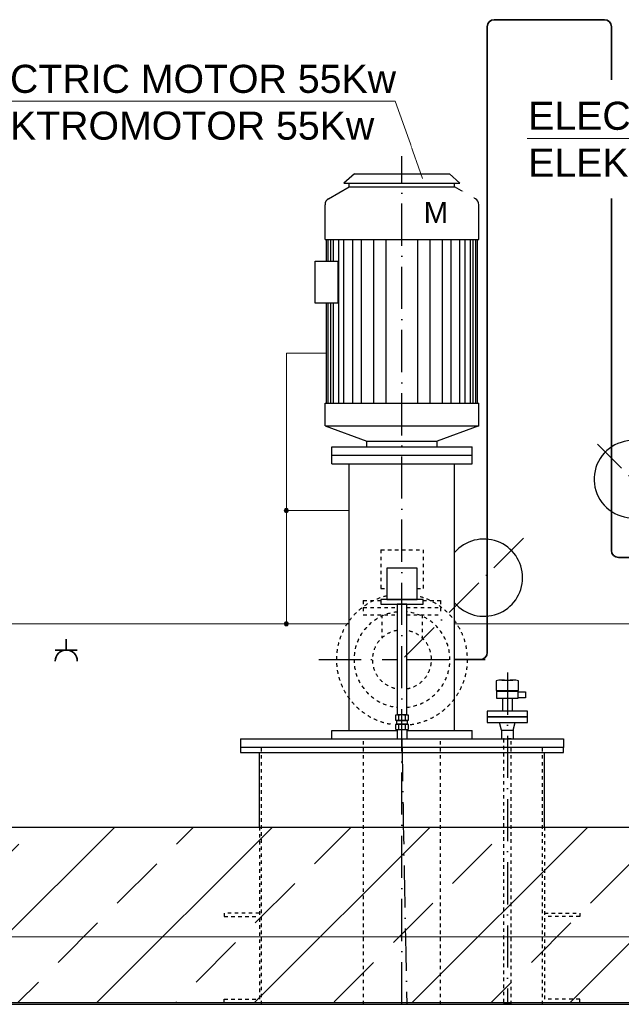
# Model space of a CAD drawing. Header units: millimetres. Extents: x 2605 to 1198744, y 17680 to 73723.
# Tile 632 of 656: x 95565 to 97278, y 50910 to 53715. Entities that reach past the tile are written whole.
import ezdxf

# ---------------------------------------------------------------- set-up
doc = ezdxf.new("R2010")
doc.units = ezdxf.units.MM
doc.linetypes.add('ACAD_ISO10W100', pattern=[18, 12, -3, 0, -3])
doc.linetypes.add('JIS_02_1.0', pattern=[2, 1, -1])
for name, color, linetype, lineweight in [('Beschriftung', 7, 'Continuous', 9), ('elektro Installation', 7, 'Continuous', 35), ('Verz. Bandstahl 30x3_5mm auf Putz', 1, 'GRENZE2', 18), ('Verz. Bandstahl 30x3_5mm im Beton', 5, 'GRENZE1', 18)]:
    doc.layers.add(name, color=color, linetype=linetype, lineweight=lineweight)
doc.styles.add('LBB3.5M1000', font='isocp.shx', dxfattribs={"height": 3.5})
doc.linetypes.add('GRENZE1', pattern='A,6.35,-2.54,[133,ltypeshp.shx,S=2.54,R=0,X=-2.54,Y=0],-2.54,25.4', length=36.83)
doc.linetypes.add('GRENZE2', pattern='A,6.35,-2.54,[132,ltypeshp.shx,S=2.54,R=0,X=-2.54,Y=0],-2.54,25.4', length=36.83)

msp = doc.modelspace()

# ---------------------------------------------------------------- hatches: boundary and pattern name
h = msp.add_hatch()
h.set_pattern_fill('ANSI33', color=256, scale=50, style=0)
h.set_pattern_definition([(45, (112961.7, 48335.6), (-224.5064, 224.5064), []), (45, (113186.22, 48335.6), (-224.5064, 224.5064), [158.75, -79.375])])
h.paths.add_polyline_path([(93649.93788, 50915.38512), (93649.93788, 51406.65018), (94303.60274, 51415.38512), (94303.60274, 51515.38512), (94503.60274, 51515.38512), (94503.60274, 51415.38512), (102303.60274, 51415.38512), (102303.60274, 51515.38512), (102503.60274, 51515.38512), (102503.60274, 51415.38512), (103147.11189, 51406.78589), (103147.11189, 50915.38512)])
at = {"layer": 'Verz. Bandstahl 30x3_5mm auf Putz'}
h = msp.add_hatch(color=256, dxfattribs=at)
h.dxf.hatch_style = 1
edge = h.paths.add_edge_path()
edge.add_arc((96324.47221, 52316.84972), 6.01999, 0, 360)
h = msp.add_hatch(color=256, dxfattribs=at)
h.dxf.hatch_style = 1
edge = h.paths.add_edge_path()
edge.add_arc((96324.47221, 51994.38512), 6.01999, 0, 360)

# ---------------------------------------------------------------- linework, layer by layer
at = {"lineweight": 35}
for p, q in [((96896.35617, 51912.38512), (96896.35617, 53695.38512)), ((96916.35617, 53715.38512), (97229.84996, 53715.38512)), ((97249.84996, 53695.38512), (97249.84996, 53544.45)), ((97249.84996, 53205.89704), (97249.84996, 52203.38512)), ((97269.84996, 52183.38512), (97363.60274, 52183.38512)), ((96803.60274, 51892.38512), (96876.35617, 51892.38512))]:
    msp.add_line(p, q, dxfattribs=at)
at = {"linetype": 'ACAD_ISO10W100', "ltscale": 10}
for p, q in [((96653.60274, 50910.38512), (96653.60274, 53326.38512)), ((97533.60274, 52183.38512), (97210.69274, 52506.29512)), ((96999.95347, 52238.73586), (96653.60274, 51892.38512)), ((96417.10274, 51892.38512), (96640.15274, 51892.38512)), ((96667.05274, 51892.38512), (96890.10274, 51892.38512)), ((96953.60274, 51855.47053), (96953.60274, 50910.38512)), ((96653.60274, 50910.38512), (96653.60274, 51450.90456))]:
    msp.add_line(p, q, dxfattribs=at)
at = {"linetype": 'Continuous', "ltscale": 10}
for p, q in [((96518.60274, 53276.38512), (96488.60274, 53249.38512)), ((96518.60274, 53276.38512), (96788.60274, 53276.38512)), ((96788.60274, 53276.38512), (96818.60274, 53249.38512)), ((96444.60274, 53205.32152), (96503.60274, 53239.38512)), ((96488.60274, 53249.38512), (96818.60274, 53249.38512)), ((96503.60274, 53239.38512), (96503.60274, 53249.38512)), ((96503.60274, 53239.38512), (96803.60274, 53239.38512)), ((96803.60274, 53239.38512), (96803.60274, 53249.38512)), ((96862.60274, 53205.32152), (96803.60274, 53239.38512)), ((96434.60274, 53089.38512), (96434.60274, 53188.00102)), ((96872.60274, 53089.38512), (96872.60274, 53188.00092)), ((96434.60274, 53089.38512), (96872.60274, 53089.38512)), ((96438.60274, 53027.50062), (96438.60274, 53089.38512)), ((96443.60274, 53027.50062), (96443.60274, 53089.38512)), ((96451.10274, 53027.50062), (96451.10274, 53089.38512)), ((96458.60274, 53027.50062), (96458.60274, 53089.38512)), ((96473.60274, 52623.38512), (96473.60274, 53089.38512)), ((96488.60274, 52623.38512), (96488.60274, 53089.38512)), ((96513.60274, 52623.38512), (96513.60274, 53089.38512)), ((96538.60274, 52623.38512), (96538.60274, 53089.38512)), ((96573.60274, 52623.38512), (96573.60274, 53089.38512)), ((96608.60274, 52623.38512), (96608.60274, 53089.38512)), ((96698.60274, 52623.38512), (96698.60274, 53089.38512)), ((96733.60274, 52623.38512), (96733.60274, 53089.38512)), ((96768.60274, 52623.38512), (96768.60274, 53089.38512)), ((96793.60274, 52623.38512), (96793.60274, 53089.38512)), ((96818.60274, 52623.38512), (96818.60274, 53089.38512)), ((96833.60274, 52623.38512), (96833.60274, 53089.38512)), ((96848.60274, 52623.38512), (96848.60274, 53089.38512)), ((96856.10274, 52623.38512), (96856.10274, 53089.38512)), ((96863.60274, 52623.38512), (96863.60274, 53089.38512)), ((96868.60274, 52623.38512), (96868.60274, 53089.38512)), ((96438.60274, 52623.38512), (96438.60274, 52907.68041)), ((96443.60274, 52623.38512), (96443.60274, 52907.68041)), ((96451.10274, 52623.38512), (96451.10274, 52907.68041)), ((96458.60274, 52623.38512), (96458.60274, 52907.68041)), ((96434.60274, 52558.38512), (96434.60274, 52623.38512)), ((96434.60274, 52623.38512), (96872.60274, 52623.38512)), ((96872.60274, 52558.38512), (96872.60274, 52623.38512)), ((96434.60274, 52558.38512), (96872.60274, 52558.38512)), ((96434.60274, 52558.38512), (96553.60274, 52514.38512)), ((96872.60274, 52558.38512), (96753.60274, 52514.38512)), ((96553.60274, 52498.38512), (96553.60274, 52514.38512)), ((96553.60274, 52514.38512), (96753.60274, 52514.38512)), ((96753.60274, 52498.38512), (96753.60274, 52514.38512)), ((96453.60274, 52498.38512), (96853.60274, 52498.38512)), ((96453.60274, 52450.38512), (96453.60274, 52498.38512)), ((96853.60274, 52450.38512), (96853.60274, 52498.38512)), ((96453.60274, 52474.38512), (96853.60274, 52474.38512)), ((96453.60274, 52450.38512), (96853.60274, 52450.38512)), ((96503.60274, 51690.38512), (96503.60274, 52450.38512)), ((96803.60274, 51690.38512), (96803.60274, 52450.38512)), ((96453.60274, 51690.38512), (96640.15274, 51690.38512)), ((96453.60274, 51666.38512), (96453.60274, 51690.38512)), ((96667.05274, 51690.38512), (96853.60274, 51690.38512)), ((96853.60274, 51666.38512), (96853.60274, 51690.38512)), ((96193.60274, 51666.38512), (96193.60274, 51642.38512)), ((96193.60274, 51666.38512), (97113.60274, 51666.38512)), ((97113.60274, 51666.38512), (97113.60274, 51642.38512))]:
    msp.add_line(p, q, dxfattribs=at)
at = {"linetype": 'JIS_02_1.0', "ltscale": 10}
for p, q in [((96593.60274, 52205.38512), (96593.60274, 52095.38512)), ((96593.60274, 52205.38512), (96713.60274, 52205.38512)), ((96713.60274, 52205.38512), (96713.60274, 52095.38512)), ((96593.60274, 52095.38512), (96610.58353, 52095.38512)), ((96696.62194, 52095.38512), (96713.60274, 52095.38512)), ((96543.60274, 52060.38512), (96593.29008, 52060.38512)), ((96543.60274, 52060.38512), (96543.60274, 52020.38512)), ((96543.60274, 52040.38512), (96640.15274, 52040.38512)), ((96667.05274, 52040.38512), (96763.60274, 52040.38512)), ((96713.9154, 52060.38512), (96763.60274, 52060.38512)), ((96763.60274, 52060.38512), (96763.60274, 52020.38512)), ((96543.60274, 52020.38512), (96640.15274, 52020.38512)), ((96596.45274, 52020.38512), (96596.45274, 51954.15162)), ((96667.05274, 52020.38512), (96763.60274, 52020.38512)), ((96710.75274, 52020.38512), (96710.75274, 51954.15162)), ((96253.60274, 50910.38512), (96253.60274, 51642.38512)), ((96544.05274, 50910.38512), (96544.05274, 51666.38512)), ((96763.15274, 50910.38512), (96763.15274, 51666.38512)), ((97053.60274, 50910.38512), (97053.60274, 51642.38512)), ((96247.60274, 51415.38512), (96247.60274, 50915.38512)), ((97059.60274, 51415.38512), (97059.60274, 50915.38512))]:
    msp.add_line(p, q, dxfattribs=at)
for p, q in [((96921.60274, 51832.03241), (96921.60274, 51803.97943)), ((96937.60274, 51833.97198), (96969.60274, 51833.97198)), ((96953.60274, 51832.03241), (96953.60274, 51803.97943)), ((96985.60274, 51803.97943), (96985.60274, 51832.03241)), ((96921.60274, 51803.97943), (96953.60274, 51803.97943)), ((96926.70274, 51782.25056), (96980.50274, 51782.25056)), ((96940.15274, 51782.25056), (96940.15274, 51745.38512)), ((96953.60274, 51803.97943), (96985.60274, 51803.97943)), ((96967.05274, 51782.25056), (96967.05274, 51745.38512)), ((96644.36513, 51719.73769), (96644.36513, 51733.76418)), ((96662.84034, 51733.76418), (96662.84034, 51719.73769)), ((96640.15274, 51708.87325), (96667.05274, 51708.87325)), ((96644.36513, 51693.87698), (96644.36513, 51707.90347)), ((96662.84034, 51707.90347), (96662.84034, 51693.87698)), ((96936.75274, 51691.38512), (96931.10274, 51713.38512)), ((96970.45274, 51691.38512), (96976.10274, 51713.38512)), ((96640.15274, 51692.9072), (96640.15274, 51666.38512)), ((96667.05274, 51692.9072), (96667.05274, 51666.38512)), ((96936.75274, 51691.38512), (96970.45274, 51691.38512)), ((96936.75274, 51691.38512), (96936.75274, 51666.38512)), ((96970.45274, 51691.38512), (96970.45274, 51666.38512)), ((96247.60274, 51415.38512), (96247.60274, 51627.38512)), ((97059.60274, 51415.38512), (97059.60274, 51627.38512)), ((94503.60274, 51415.38512), (102303.60274, 51415.38512)), ((93649.93788, 50915.38512), (103147.11189, 50915.38512)), ((93649.93788, 50910.38512), (103147.11189, 50910.38512))]:
    msp.add_line(p, q)
at = {"linetype": 'Continuous', "ltscale": 10}
for points in [[(96406.33221, 53027.50062), (96470.87327, 53027.50062), (96470.87327, 52907.68041), (96406.33221, 52907.68041)], [(96610.58353, 52063.32918), (96696.62194, 52063.32918), (96696.62194, 52152.84796), (96610.58353, 52152.84796)], [(96593.29008, 52050.57514), (96713.9154, 52050.57514), (96713.9154, 52063.32918), (96593.29008, 52063.32918)]]:
    msp.add_lwpolyline(points, close=True, dxfattribs=at)
for points in [[(96667.05274, 51734.73396), (96667.05274, 52050.57514), (96640.15274, 52050.57514), (96640.15274, 51734.73396)], [(96964.25274, 50910.38512), (96942.95274, 50910.38512)]]:
    msp.add_lwpolyline(points, dxfattribs=at)
for points in [[(96922.51139, 51782.25056), (96984.69408, 51782.25056), (96984.69408, 51802.03987), (96922.51139, 51802.03987)], [(96984.69408, 51800.3432), (97005.19769, 51800.3432), (97005.19769, 51783.94722), (96984.69408, 51783.94722)], [(97011.10274, 51729.38512), (97011.10274, 51745.38512), (96896.10274, 51745.38512), (96896.10274, 51729.38512)], [(97011.10274, 51713.38512), (97011.10274, 51729.38512), (96896.10274, 51729.38512), (96896.10274, 51713.38512)], [(96638.05707, 51708.87325), (96669.14841, 51708.87325), (96669.14841, 51718.7679), (96638.05707, 51718.7679)], [(96193.60274, 51627.38512), (97113.60274, 51627.38512), (97113.60274, 51642.38512), (96193.60274, 51642.38512)]]:
    msp.add_lwpolyline(points, close=True)
for points in [[(96925.88992, 51802.03987), (96981.31555, 51802.03987)], [(96635.12753, 51733.76418), (96635.12753, 51719.73769)], [(96667.45914, 51734.73396), (96639.74633, 51734.73396)], [(96672.07795, 51719.73769), (96672.07795, 51733.76418)], [(96635.12753, 51707.90347), (96635.12753, 51693.87698)], [(96639.74633, 51718.7679), (96667.45914, 51718.7679)], [(96667.45914, 51708.87325), (96639.74633, 51708.87325)], [(96672.07795, 51693.87698), (96672.07795, 51707.90347)], [(96639.74633, 51692.9072), (96667.45914, 51692.9072)]]:
    msp.add_lwpolyline(points)
at = {"linetype": 'JIS_02_1.0', "ltscale": 10}
msp.add_lwpolyline([(96942.95274, 50910.38512), (96964.25274, 50910.38512), (96964.25274, 51666.38512), (96942.95274, 51666.38512)], close=True, dxfattribs=at)
for points in [[(96247.60274, 51170.38512), (96147.60274, 51170.38512), (96147.60274, 51160.38512), (96247.60274, 51160.38512)], [(97059.60274, 51170.38512), (97159.60274, 51170.38512), (97159.60274, 51160.38512), (97059.60274, 51160.38512)], [(96147.60165, 50915.38512), (96147.60165, 50925.38512), (96247.60165, 50925.38512)], [(97159.60165, 50915.38512), (97159.60165, 50925.38512), (97059.60165, 50925.38512)]]:
    msp.add_lwpolyline(points, dxfattribs=at)
at = {"lineweight": 35}
for centre, start, end in [((96916.35617, 53695.38512), 90, 180), ((97229.84996, 53695.38512), 0, 90), ((97269.84996, 52203.38512), 180, 270), ((96876.35617, 51912.38512), 270, 0)]:
    msp.add_arc(centre, 20, start, end, dxfattribs=at)
at = {"linetype": 'Continuous', "ltscale": 10}
for centre, radius, start, end in [((96454.60274, 53188.00101), 20, 120.00013056, 180), ((96852.60274, 53188.00097), 20, 0, 60.00002222), ((97310.55874, 52406.42912), 110, 343.33570278, 301.64355858), ((96887.00594, 52125.78832), 110, 220.69327222, 139.30672778)]:
    msp.add_arc(centre, radius, start, end, dxfattribs=at)
at = {"linetype": 'JIS_02_1.0', "ltscale": 10}
for radius, start, end in [(186.5, 103.33628326, 262.72831004), (186.5, 277.27168996, 76.66371674), (136.5, 95.65480391, 264.34519609), (136.5, 275.65480391, 84.34519609), (84.15, 99.19723967, 260.80276033), (84.15, 279.19723967, 80.80276033)]:
    msp.add_arc((96653.60274, 51892.38512), radius, start, end, dxfattribs=at)
for centre, radius, start, end in [((96937.60274, 51767.00805), 66.96393, 76.17633142, 103.82366858), ((96969.60274, 51767.00805), 66.96393, 76.17633142, 103.82366858), ((96937.60274, 51869.00379), 66.96393, 256.17633142, 283.82366858), ((96969.60274, 51869.00379), 66.96393, 256.17633142, 283.82366858), ((96639.74633, 51723.25004), 11.48392, 66.28437342, 113.71562658), ((96653.60274, 51690.25297), 44.48099, 78.01384423, 101.98615577), ((96667.45914, 51723.25004), 11.48392, 66.28437342, 113.71562658), ((96639.74633, 51730.25182), 11.48392, 246.28437342, 293.71562658), ((96639.74633, 51697.38934), 11.48392, 66.28437342, 113.71562658), ((96653.60274, 51763.24889), 44.48099, 258.01384423, 281.98615577), ((96653.60274, 51664.39226), 44.48099, 78.01384423, 101.98615577), ((96667.45914, 51730.25182), 11.48392, 246.28437342, 293.71562658), ((96667.45914, 51697.38934), 11.48392, 66.28437342, 113.71562658), ((96639.74633, 51704.39111), 11.48392, 246.28437342, 293.71562658), ((96653.60274, 51737.38819), 44.48099, 258.01384423, 281.98615577), ((96667.45914, 51704.39111), 11.48392, 246.28437342, 293.71562658)]:
    msp.add_arc(centre, radius, start, end)
at = {"linetype": 'ACAD_ISO10W100', "ltscale": 10}
msp.add_open_spline([(96653.60274, 51666.38512), (96657.64367, 51414.36384), (96661.68461, 51162.34255), (96667.59918, 50910.38512)], degree=3, dxfattribs=at)
at = {"layer": 'elektro Installation'}
for p, q in [((95698.02421, 51919.49021), (95698.02421, 51950.7256)), ((95666.78882, 51919.49021), (95729.2596, 51919.49021))]:
    msp.add_line(p, q, dxfattribs=at)
msp.add_arc((95698.02421, 51888.25482), 31.23539, 0, 180, dxfattribs=at)
at = {"layer": 'Verz. Bandstahl 30x3_5mm auf Putz', "ltscale": 2}
for p, q in [((96324.47221, 52765.53277), (96437.66534, 52765.53277)), ((96324.47221, 52765.53277), (96324.47221, 51994.38512)), ((96324.47221, 52316.84972), (96502.66534, 52316.84972)), ((95240.10274, 51994.38512), (96503.60274, 51994.38512)), ((96803.60274, 51994.38512), (97424.05274, 51994.38512))]:
    msp.add_line(p, q, dxfattribs=at)
at = {"layer": 'Verz. Bandstahl 30x3_5mm auf Putz'}
for p, q in [((96437.66534, 52780.53277), (96437.66534, 52750.53277)), ((96502.66534, 52331.84972), (96502.66534, 52301.84972))]:
    msp.add_line(p, q, dxfattribs=at)
at = {"layer": 'Verz. Bandstahl 30x3_5mm auf Putz', "linetype": 'Continuous'}
for centre in [(96324.47221, 52316.84972), (96324.47221, 51994.38512)]:
    msp.add_circle(centre, 6.01999, dxfattribs=at)
at = {"layer": 'Verz. Bandstahl 30x3_5mm im Beton', "ltscale": 15}
msp.add_line((93649.93788, 51102.70919), (103147.11189, 51102.70919), dxfattribs=at)

# ---------------------------------------------------------------- texts
at = {"layer": 'Beschriftung', "insert": (97012.77948, 53481.68938), "char_height": 80, "width": 1351.7429922, "attachment_point": 1, "style": 'LBB3.5M1000', "bg_fill": 2}
msp.add_mtext('{\\fArial|b0|i0|c0|p34;\\C256;ELECTRIC MOTOR 2,2Kw\\PELEKTROMOTOR 2,2Kw}', dxfattribs=at)

# ---------------------------------------------------------------- next in the draw order: linework, layer by layer
at = {"layer": 'Beschriftung'}
msp.add_line((97010.16292, 53376.58799), (98347.01175, 53376.58799), dxfattribs=at)

# ---------------------------------------------------------------- next in the draw order: texts
at = {"layer": 'Beschriftung', "attachment_point": 1, "style": 'LBB3.5M1000', "bg_fill": 2}
for s, insert, char_height, width in [('{\\fArial|b0|i0|c0|p34;ELECTRIC MOTOR 55Kw\\PELEKTROMOTOR 55Kw}', (95326.57572, 53586.92262), 80, 1314.0157142), ('{\\fArial|b0|i0|c0|p34;\\C256;M}', (96715.32038, 53196.48568), 60, 111.9584505)]:
    msp.add_mtext(s, dxfattribs=dict(at, insert=insert, char_height=char_height, width=width))

# ---------------------------------------------------------------- next in the draw order: linework, layer by layer
at = {"layer": 'Beschriftung'}
for p, q in [((95311.46215, 53483.05486), (96634.49169, 53483.05486)), ((96634.49169, 53483.05486), (96712.44202, 53263.24741))]:
    msp.add_line(p, q, dxfattribs=at)

doc.saveas('drawing.dxf')
